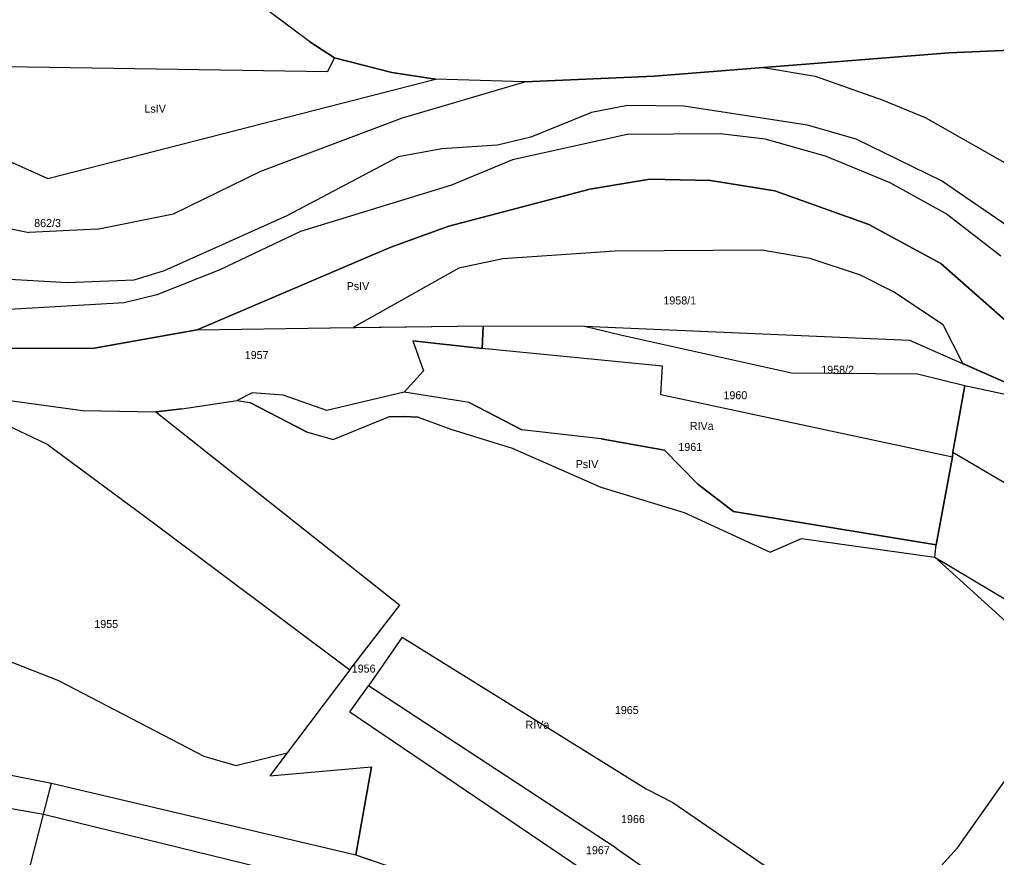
# Model space of a CAD drawing. Extents: x 7498273 to 7499989, y 5499795 to 5500810.
# Drawn here: x 7499386.6 to 7499569.7, y 5500066 to 5500223.1 of the extents above; entities that cross this region are included whole.
import ezdxf

# ---------------------------------------------------------------- set-up
doc = ezdxf.new("R2010")
doc.units = 0
for name, color, linetype in [('209-oznaczenie konturu klasyfikacyjnego', 7, 'Continuous'), ('211-numer działki ewidencyjnej', 7, 'Continuous'), ('217-kontur klasyfikacyjny', 7, 'Continuous'), ('218-kontur użytku gruntowego', 7, 'Continuous'), ('219-działka ewidencyjna', 7, 'Continuous')]:
    doc.layers.add(name, color=color, linetype=linetype)

msp = doc.modelspace()

# ---------------------------------------------------------------- linework, layer by layer
at = {"layer": '217-kontur klasyfikacyjny'}
for points in [[(7499441, 5500218.92), (7499388.36, 5500258.19)], [(7499445.61, 5500215.93), (7499441, 5500218.92)], [(7499560.83, 5500216.83), (7499526.03, 5500214.1)], [(7499581.01, 5500217.72), (7499560.83, 5500216.83)], [(7499371.92, 5500214.47), (7499444.36, 5500213.36)], [(7499444.36, 5500213.36), (7499445.61, 5500215.93)], [(7499456.36, 5500213.17), (7499445.61, 5500215.93)], [(7499464.56, 5500211.9), (7499456.36, 5500213.17)], [(7499526.03, 5500214.1), (7499535.75, 5500212.48)], [(7499535.75, 5500212.48), (7499548.31, 5500208.04)], [(7499391.89, 5500193.3), (7499464.56, 5500211.9)], [(7499548.31, 5500208.04), (7499556.34, 5500204.71)], [(7499366.18, 5500204.81), (7499391.89, 5500193.3)], [(7499556.34, 5500204.71), (7499572.13, 5500195.77)], [(7499504.75, 5500193.17), (7499493.51, 5500191.26)], [(7499516.11, 5500192.93), (7499504.75, 5500193.17)], [(7499528.15, 5500190.96), (7499516.11, 5500192.93)], [(7499493.51, 5500191.26), (7499467.07, 5500184.33)], [(7499545.77, 5500184.67), (7499528.15, 5500190.96)], [(7499467.07, 5500184.33), (7499456.18, 5500180.43)], [(7499559.32, 5500177.34), (7499545.77, 5500184.67)], [(7499456.18, 5500180.43), (7499419.88, 5500164.94)], [(7499498.22, 5500179.64), (7499477.19, 5500178.26)], [(7499525.76, 5500179.84), (7499498.22, 5500179.64)], [(7499534.8, 5500178.32), (7499525.76, 5500179.84)], [(7499477.19, 5500178.26), (7499468.92, 5500176.51)], [(7499544.25, 5500175.15), (7499534.8, 5500178.32)], [(7499468.92, 5500176.51), (7499449.08, 5500165.33)], [(7499594.67, 5500146.18), (7499559.32, 5500177.34)], [(7499550.39, 5500172.04), (7499544.25, 5500175.15)], [(7499559.76, 5500165.87), (7499550.39, 5500172.04)], [(7499419.88, 5500164.94), (7499400.53, 5500161.51)], [(7499449.08, 5500165.33), (7499473.47, 5500165.7)], [(7499473.47, 5500165.7), (7499473.3, 5500161.45)], [(7499473.47, 5500165.7), (7499492.48, 5500165.6)], [(7499492.48, 5500165.6), (7499499.25, 5500163.99)], [(7499563.43, 5500158.6), (7499559.76, 5500165.87)], [(7499473.3, 5500161.45), (7499460.31, 5500162.84)], [(7499460.31, 5500162.84), (7499462.32, 5500157.22)], [(7499499.25, 5500163.99), (7499531.32, 5500156.87)], [(7499400.53, 5500161.51), (7499384.35, 5500161.44)], [(7499581.25, 5500150.76), (7499563.43, 5500158.6)], [(7499462.32, 5500157.22), (7499458.7, 5500153.24)], [(7499531.32, 5500156.87), (7499554.9, 5500156.65)], [(7499554.9, 5500156.65), (7499563.78, 5500154.5)], [(7499563.78, 5500154.5), (7499561.56, 5500141.98)], [(7499430.15, 5500153.09), (7499427.33, 5500151.69)], [(7499436.01, 5500152.68), (7499430.15, 5500153.09)], [(7499444.15, 5500149.78), (7499436.01, 5500152.68)], [(7499458.7, 5500153.24), (7499444.15, 5500149.78)], [(7499470.86, 5500151.33), (7499458.7, 5500153.24)], [(7499384.75, 5500151.66), (7499398.39, 5500149.78)], [(7499412.12, 5500149.53), (7499416.97, 5500150.14)], [(7499416.97, 5500150.14), (7499427.33, 5500151.69)], [(7499427.33, 5500151.69), (7499429.71, 5500151.31)], [(7499429.71, 5500151.31), (7499440.38, 5500145.78)], [(7499480.71, 5500146.16), (7499470.86, 5500151.33)], [(7499398.39, 5500149.78), (7499412.12, 5500149.53)], [(7499445.39, 5500144.38), (7499455.94, 5500148.65)], [(7499455.94, 5500148.65), (7499458.58, 5500148.65)], [(7499458.58, 5500148.65), (7499461.29, 5500148.55)], [(7499461.29, 5500148.55), (7499467.4, 5500146.31)], [(7499440.38, 5500145.78), (7499445.39, 5500144.38)], [(7499467.4, 5500146.31), (7499478.94, 5500142.73)], [(7499495.61, 5500144.47), (7499480.71, 5500146.16)], [(7499478.94, 5500142.73), (7499495.53, 5500135.42)], [(7499507.48, 5500142.37), (7499495.61, 5500144.47)], [(7499513.76, 5500135.99), (7499507.48, 5500142.37)], [(7499561.47, 5500141.14), (7499558.45, 5500124.61)], [(7499561.56, 5500141.98), (7499561.47, 5500141.14)], [(7499495.53, 5500135.42), (7499511.2, 5500130.69)], [(7499520.42, 5500130.85), (7499513.76, 5500135.99)], [(7499511.2, 5500130.69), (7499527.31, 5500123.27)], [(7499558.45, 5500124.61), (7499520.42, 5500130.85)], [(7499527.31, 5500123.27), (7499533.18, 5500125.82)], [(7499533.18, 5500125.82), (7499558.19, 5500122.34)], [(7499558.19, 5500122.34), (7499610.05, 5500091.4)], [(7499361.78, 5500111.74), (7499393.86, 5500099.23)], [(7499393.86, 5500099.23), (7499421.1, 5500085.02)], [(7499421.1, 5500085.02), (7499427.1, 5500083.3)], [(7499427.1, 5500083.3), (7499436.76, 5500085.64)], [(7499436.76, 5500085.64), (7499433.51, 5500081.32)], [(7499433.51, 5500081.32), (7499452.55, 5500083.01)], [(7499452.55, 5500083.01), (7499449.6, 5500066.53)], [(7499391.03, 5500074.12), (7499349.96, 5500081.32)], [(7499450.96, 5500059.44), (7499391.03, 5500074.12)], [(7499449.6, 5500066.53), (7499452.43, 5500065.55)]]:
    msp.add_lwpolyline(points, dxfattribs=at)
at = {"layer": '218-kontur użytku gruntowego'}
for points in [[(7499441, 5500218.92), (7499388.36, 5500258.19)], [(7499445.61, 5500215.93), (7499441, 5500218.92)], [(7499560.83, 5500216.83), (7499526.03, 5500214.1)], [(7499581.01, 5500217.72), (7499560.83, 5500216.83)], [(7499371.92, 5500214.47), (7499444.36, 5500213.36)], [(7499444.36, 5500213.36), (7499445.61, 5500215.93)], [(7499456.36, 5500213.17), (7499445.61, 5500215.93)], [(7499464.56, 5500211.9), (7499456.36, 5500213.17)], [(7499505.56, 5500212.44), (7499481.3, 5500211.42)], [(7499526.03, 5500214.1), (7499505.56, 5500212.44)], [(7499526.03, 5500214.1), (7499535.75, 5500212.48)], [(7499535.75, 5500212.48), (7499548.31, 5500208.04)], [(7499391.89, 5500193.3), (7499464.56, 5500211.9)], [(7499481.3, 5500211.42), (7499464.56, 5500211.9)], [(7499500.54, 5500206.98), (7499493.78, 5500205.67)], [(7499511.09, 5500206.84), (7499500.54, 5500206.98)], [(7499534.29, 5500203.31), (7499511.09, 5500206.84)], [(7499548.31, 5500208.04), (7499556.34, 5500204.71)], [(7499493.78, 5500205.67), (7499482.44, 5500201.05)], [(7499366.18, 5500204.81), (7499391.89, 5500193.3)], [(7499543.4, 5500200.68), (7499534.29, 5500203.31)], [(7499556.34, 5500204.71), (7499572.13, 5500195.77)], [(7499500.5, 5500201.51), (7499478.99, 5500196.81)], [(7499517.95, 5500201.65), (7499500.5, 5500201.51)], [(7499526.36, 5500200.68), (7499517.95, 5500201.65)], [(7499476.16, 5500199.53), (7499465.75, 5500198.84)], [(7499482.44, 5500201.05), (7499476.16, 5500199.53)], [(7499537.65, 5500197.45), (7499526.36, 5500200.68)], [(7499559.4, 5500192.82), (7499543.4, 5500200.68)], [(7499465.75, 5500198.84), (7499457.61, 5500197.33)], [(7499457.61, 5500197.33), (7499436.7, 5500186.29)], [(7499478.99, 5500196.81), (7499467.54, 5500192.05)], [(7499549.81, 5500192.49), (7499537.65, 5500197.45)], [(7499493.51, 5500191.26), (7499504.75, 5500193.17)], [(7499504.75, 5500193.17), (7499516.11, 5500192.93)], [(7499516.11, 5500192.93), (7499528.15, 5500190.96)], [(7499560.29, 5500186.64), (7499549.81, 5500192.49)], [(7499585.41, 5500175.02), (7499559.4, 5500192.82)], [(7499467.54, 5500192.05), (7499439.24, 5500183.35)], [(7499467.07, 5500184.33), (7499493.51, 5500191.26)], [(7499528.15, 5500190.96), (7499545.77, 5500184.67)], [(7499570.55, 5500178.71), (7499560.29, 5500186.64)], [(7499436.7, 5500186.29), (7499413.7, 5500175.98)], [(7499439.24, 5500183.35), (7499424.08, 5500176.19)], [(7499456.18, 5500180.43), (7499467.07, 5500184.33)], [(7499545.77, 5500184.67), (7499559.32, 5500177.34)], [(7499419.88, 5500164.94), (7499456.18, 5500180.43)], [(7499498.22, 5500179.64), (7499477.19, 5500178.26)], [(7499525.76, 5500179.84), (7499498.22, 5500179.64)], [(7499534.8, 5500178.32), (7499525.76, 5500179.84)], [(7499477.19, 5500178.26), (7499468.92, 5500176.51)], [(7499544.25, 5500175.15), (7499534.8, 5500178.32)], [(7499413.7, 5500175.98), (7499407.98, 5500174.26)], [(7499424.08, 5500176.19), (7499412.28, 5500171.5)], [(7499468.92, 5500176.51), (7499449.08, 5500165.33)], [(7499559.32, 5500177.34), (7499594.67, 5500146.18)], [(7499395.49, 5500173.71), (7499383.7, 5500174.4)], [(7499407.98, 5500174.26), (7499395.49, 5500173.71)], [(7499550.39, 5500172.04), (7499544.25, 5500175.15)], [(7499559.76, 5500165.87), (7499550.39, 5500172.04)], [(7499412.28, 5500171.5), (7499406.2, 5500169.98)], [(7499406.2, 5500169.98), (7499373.81, 5500168.13)], [(7499400.53, 5500161.51), (7499419.88, 5500164.94)], [(7499449.08, 5500165.33), (7499473.47, 5500165.7)], [(7499473.47, 5500165.7), (7499473.3, 5500161.45)], [(7499473.47, 5500165.7), (7499492.48, 5500165.6)], [(7499492.48, 5500165.6), (7499499.25, 5500163.99)], [(7499563.43, 5500158.6), (7499559.76, 5500165.87)], [(7499473.3, 5500161.45), (7499460.31, 5500162.84)], [(7499460.31, 5500162.84), (7499462.32, 5500157.22)], [(7499499.25, 5500163.99), (7499531.32, 5500156.87)], [(7499384.35, 5500161.44), (7499400.53, 5500161.51)], [(7499581.25, 5500150.76), (7499563.43, 5500158.6)], [(7499462.32, 5500157.22), (7499458.7, 5500153.24)], [(7499531.32, 5500156.87), (7499554.9, 5500156.65)], [(7499554.9, 5500156.65), (7499563.78, 5500154.5)], [(7499563.78, 5500154.5), (7499561.56, 5500141.98)], [(7499430.15, 5500153.09), (7499427.33, 5500151.69)], [(7499436.01, 5500152.68), (7499430.15, 5500153.09)], [(7499444.15, 5500149.78), (7499436.01, 5500152.68)], [(7499458.7, 5500153.24), (7499444.15, 5500149.78)], [(7499470.86, 5500151.33), (7499458.7, 5500153.24)], [(7499384.75, 5500151.66), (7499398.39, 5500149.78)], [(7499412.12, 5500149.53), (7499416.97, 5500150.14)], [(7499416.97, 5500150.14), (7499427.33, 5500151.69)], [(7499427.33, 5500151.69), (7499429.71, 5500151.31)], [(7499429.71, 5500151.31), (7499440.38, 5500145.78)], [(7499480.71, 5500146.16), (7499470.86, 5500151.33)], [(7499398.39, 5500149.78), (7499412.12, 5500149.53)], [(7499445.39, 5500144.38), (7499455.94, 5500148.65)], [(7499455.94, 5500148.65), (7499458.58, 5500148.65)], [(7499458.58, 5500148.65), (7499461.29, 5500148.55)], [(7499461.29, 5500148.55), (7499467.4, 5500146.31)], [(7499440.38, 5500145.78), (7499445.39, 5500144.38)], [(7499467.4, 5500146.31), (7499478.94, 5500142.73)], [(7499495.61, 5500144.47), (7499480.71, 5500146.16)], [(7499478.94, 5500142.73), (7499495.53, 5500135.42)], [(7499507.48, 5500142.37), (7499495.61, 5500144.47)], [(7499513.76, 5500135.99), (7499507.48, 5500142.37)], [(7499561.47, 5500141.14), (7499558.45, 5500124.61)], [(7499561.56, 5500141.98), (7499561.47, 5500141.14)], [(7499495.53, 5500135.42), (7499511.2, 5500130.69)], [(7499520.42, 5500130.85), (7499513.76, 5500135.99)], [(7499511.2, 5500130.69), (7499527.31, 5500123.27)], [(7499558.45, 5500124.61), (7499520.42, 5500130.85)], [(7499527.31, 5500123.27), (7499533.18, 5500125.82)], [(7499533.18, 5500125.82), (7499558.19, 5500122.34)], [(7499558.19, 5500122.34), (7499610.05, 5500091.4)], [(7499361.78, 5500111.74), (7499393.86, 5500099.23)], [(7499393.86, 5500099.23), (7499421.1, 5500085.02)], [(7499421.1, 5500085.02), (7499427.1, 5500083.3)], [(7499427.1, 5500083.3), (7499436.76, 5500085.64)], [(7499436.76, 5500085.64), (7499433.51, 5500081.32)], [(7499433.51, 5500081.32), (7499452.55, 5500083.01)], [(7499452.55, 5500083.01), (7499449.6, 5500066.53)], [(7499391.03, 5500074.12), (7499349.96, 5500081.32)], [(7499450.96, 5500059.44), (7499391.03, 5500074.12)], [(7499449.6, 5500066.53), (7499452.43, 5500065.55)]]:
    msp.add_lwpolyline(points, dxfattribs=at)
at = {"layer": '219-działka ewidencyjna'}
for points in [[(7499441, 5500218.92), (7499388.36, 5500258.19)], [(7499441, 5500218.92), (7499445.61, 5500215.93)], [(7499526.03, 5500214.1), (7499560.83, 5500216.83)], [(7499560.83, 5500216.83), (7499581.01, 5500217.72)], [(7499445.61, 5500215.93), (7499456.36, 5500213.17)], [(7499456.36, 5500213.17), (7499464.56, 5500211.9)], [(7499481.3, 5500211.42), (7499505.56, 5500212.44)], [(7499505.56, 5500212.44), (7499526.03, 5500214.1)], [(7499526.03, 5500214.1), (7499535.75, 5500212.48)], [(7499535.75, 5500212.48), (7499548.31, 5500208.04)], [(7499391.89, 5500193.3), (7499464.56, 5500211.9)], [(7499458.36, 5500204.65), (7499481.3, 5500211.42)], [(7499481.3, 5500211.42), (7499464.56, 5500211.9)], [(7499548.31, 5500208.04), (7499556.34, 5500204.71)], [(7499366.18, 5500204.81), (7499391.89, 5500193.3)], [(7499431.8, 5500194.63), (7499458.36, 5500204.65)], [(7499556.34, 5500204.71), (7499572.13, 5500195.77)], [(7499415.41, 5500186.66), (7499431.8, 5500194.63)], [(7499493.51, 5500191.26), (7499504.75, 5500193.17)], [(7499504.75, 5500193.17), (7499516.11, 5500192.93)], [(7499516.11, 5500192.93), (7499528.15, 5500190.96)], [(7499467.07, 5500184.33), (7499493.51, 5500191.26)], [(7499528.15, 5500190.96), (7499545.77, 5500184.67)], [(7499401.12, 5500183.76), (7499415.41, 5500186.66)], [(7499378.12, 5500185.25), (7499388.36, 5500183.19)], [(7499401.12, 5500183.76), (7499388.36, 5500183.19)], [(7499456.18, 5500180.43), (7499467.07, 5500184.33)], [(7499545.77, 5500184.67), (7499559.32, 5500177.34)], [(7499419.88, 5500164.94), (7499456.18, 5500180.43)], [(7499559.32, 5500177.34), (7499594.67, 5500146.18)], [(7499400.53, 5500161.51), (7499419.88, 5500164.94)], [(7499419.88, 5500164.94), (7499444.8, 5500165.27)], [(7499444.8, 5500165.27), (7499473.47, 5500165.7)], [(7499473.3, 5500161.45), (7499473.47, 5500165.7)], [(7499473.47, 5500165.7), (7499492.48, 5500165.6)], [(7499492.48, 5500165.6), (7499553.41, 5500163.01)], [(7499492.48, 5500165.6), (7499499.25, 5500163.99)], [(7499460.31, 5500162.84), (7499462.32, 5500157.22)], [(7499460.31, 5500162.84), (7499473.3, 5500161.45)], [(7499499.25, 5500163.99), (7499531.32, 5500156.87)], [(7499553.41, 5500163.01), (7499581.25, 5500150.76)], [(7499384.35, 5500161.44), (7499400.53, 5500161.51)], [(7499507.1, 5500158.09), (7499473.3, 5500161.45)], [(7499506.81, 5500152.78), (7499507.1, 5500158.09)], [(7499458.7, 5500153.24), (7499462.32, 5500157.22)], [(7499531.32, 5500156.87), (7499554.9, 5500156.65)], [(7499554.9, 5500156.65), (7499563.78, 5500154.5)], [(7499561.56, 5500141.98), (7499563.78, 5500154.5)], [(7499563.78, 5500154.5), (7499581.25, 5500150.76)], [(7499470.86, 5500151.33), (7499458.7, 5500153.24)], [(7499506.81, 5500152.78), (7499561.47, 5500141.14)], [(7499384.75, 5500151.66), (7499398.39, 5500149.78)], [(7499416.97, 5500150.14), (7499412.12, 5500149.53)], [(7499416.97, 5500150.14), (7499427.33, 5500151.69)], [(7499427.33, 5500151.69), (7499429.71, 5500151.31)], [(7499440.38, 5500145.78), (7499429.71, 5500151.31)], [(7499470.86, 5500151.33), (7499480.71, 5500146.16)], [(7499398.39, 5500149.78), (7499412.12, 5500149.53)], [(7499412.12, 5500149.53), (7499457.85, 5500113.3)], [(7499445.39, 5500144.38), (7499455.94, 5500148.65)], [(7499455.94, 5500148.65), (7499458.58, 5500148.65)], [(7499461.29, 5500148.55), (7499458.58, 5500148.65)], [(7499461.29, 5500148.55), (7499467.4, 5500146.31)], [(7499382.71, 5500147.73), (7499391.71, 5500143.49)], [(7499440.38, 5500145.78), (7499445.39, 5500144.38)], [(7499467.4, 5500146.31), (7499478.94, 5500142.73)], [(7499495.61, 5500144.47), (7499480.71, 5500146.16)], [(7499391.71, 5500143.49), (7499411.69, 5500128.76)], [(7499478.94, 5500142.73), (7499495.53, 5500135.42)], [(7499495.61, 5500144.47), (7499507.48, 5500142.37)], [(7499507.48, 5500142.37), (7499513.76, 5500135.99)], [(7499558.45, 5500124.61), (7499561.47, 5500141.14)], [(7499561.47, 5500141.14), (7499561.56, 5500141.98)], [(7499561.56, 5500141.98), (7499588.52, 5500126.12)], [(7499495.53, 5500135.42), (7499511.2, 5500130.69)], [(7499513.76, 5500135.99), (7499520.42, 5500130.85)], [(7499511.2, 5500130.69), (7499527.31, 5500123.27)], [(7499520.42, 5500130.85), (7499558.45, 5500124.61)], [(7499411.69, 5500128.76), (7499448.46, 5500101.19)], [(7499527.31, 5500123.27), (7499533.18, 5500125.82)], [(7499533.18, 5500125.82), (7499558.19, 5500122.34)], [(7499558.19, 5500122.34), (7499558.45, 5500124.61)], [(7499558.19, 5500122.34), (7499584.23, 5500098.69)], [(7499558.19, 5500122.34), (7499610.05, 5500091.4)], [(7499448.46, 5500101.19), (7499457.85, 5500113.3)], [(7499458.31, 5500107.34), (7499452.01, 5500098.2)], [(7499458.31, 5500107.34), (7499504.03, 5500078.89)], [(7499448.46, 5500101.19), (7499433.51, 5500081.32)], [(7499448.51, 5500093.34), (7499452.01, 5500098.2)], [(7499498.44, 5500067.78), (7499452.01, 5500098.2)], [(7499562.42, 5500067.86), (7499584.23, 5500098.69)], [(7499448.51, 5500093.34), (7499494.2, 5500062.41)], [(7499351.23, 5500088.12), (7499392.54, 5500079.96)], [(7499433.51, 5500081.32), (7499452.55, 5500083.01)], [(7499449.6, 5500066.53), (7499452.55, 5500083.01)], [(7499379.15, 5500028.26), (7499392.54, 5500079.96)], [(7499392.54, 5500079.96), (7499449.6, 5500066.53)], [(7499504.03, 5500078.89), (7499509.03, 5500076.34)], [(7499509.03, 5500076.34), (7499546.66, 5500050.51)], [(7499498.44, 5500067.78), (7499528.96, 5500046.47)], [(7499546.66, 5500050.51), (7499562.42, 5500067.86)], [(7499449.6, 5500066.53), (7499474.02, 5500058.07)]]:
    msp.add_lwpolyline(points, dxfattribs=at)

# ---------------------------------------------------------------- texts
at = {"layer": '209-oznaczenie konturu klasyfikacyjnego'}
for s, p in [('LsIV', (7499409.98, 5500205.62)), ('PsIV', (7499447.89, 5500172.37)), ('RIVa', (7499512.24, 5500146.16)), ('PsIV', (7499490.83, 5500139)), ('RIVa', (7499481.44, 5500090.15))]:
    msp.add_text(s, height=1.5, dxfattribs=at).set_placement(p)
at = {"layer": '211-numer działki ewidencyjnej'}
for s, p in [('862/3', (7499389.3, 5500184.19)), ('1958/1', (7499507.28, 5500169.68)), ('1957', (7499428.78, 5500159.45)), ('1958/2', (7499536.87, 5500156.68)), ('1960', (7499518.54, 5500151.92)), ('1961', (7499510.09, 5500142.23)), ('1955', (7499400.57, 5500109.04)), ('1956', (7499448.84, 5500100.69)), ('1965', (7499498.18, 5500092.92)), ('1966', (7499499.34, 5500072.48)), ('1967', (7499492.76, 5500066.65))]:
    msp.add_text(s, height=1.5, dxfattribs=at).set_placement(p)

doc.saveas('drawing.dxf')
